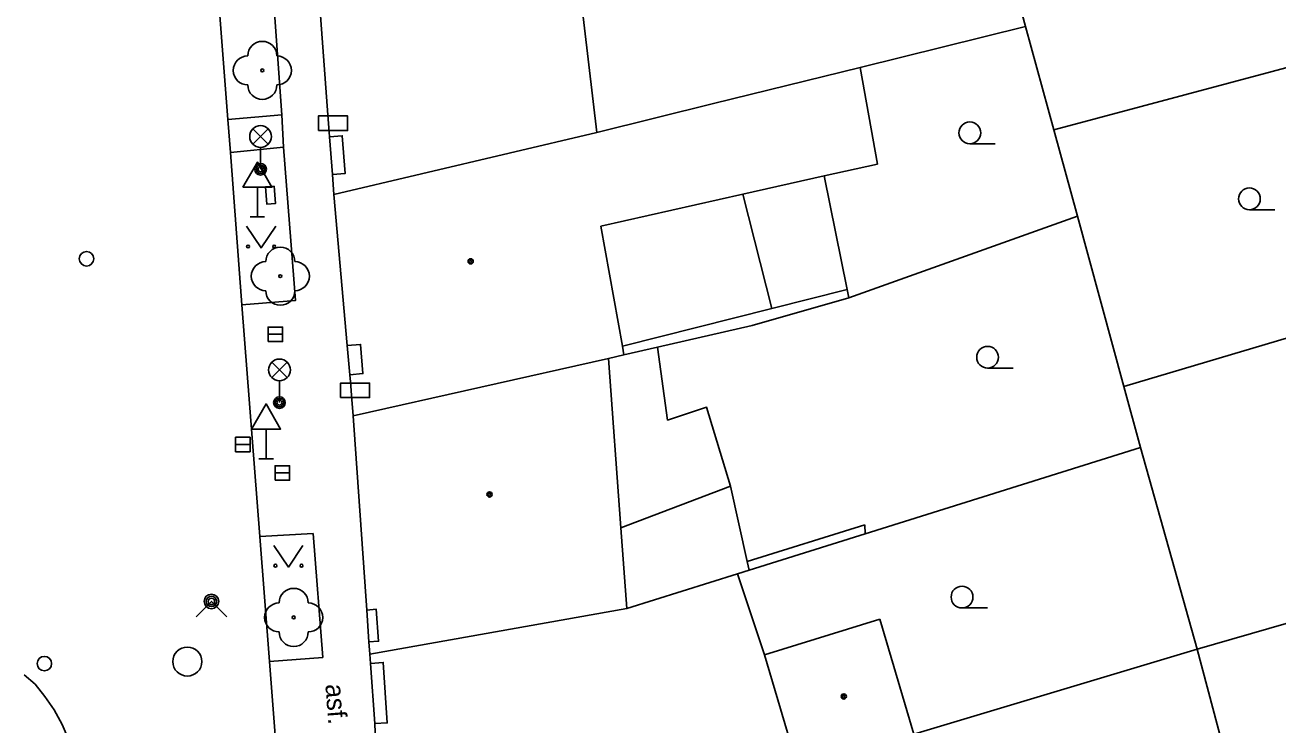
# Model space of a CAD drawing. Extents: x -596229 to -595156, y -1161237 to -1159376.
# Drawn here: x -596080.45 to -596037.33, y -1161100.03 to -1161075.95 of the extents above; entities that cross this region are included whole.
import ezdxf

# ---------------------------------------------------------------- set-up
doc = ezdxf.new("R2010")
doc.units = 0
for name, color, linetype in [('DOP - kresba z DSPS bez souradnic', 7, 'Continuous'), ('DOP - rozhrani ploch obecne', 7, 'Continuous'), ('Level 22', 7, 'Continuous'), ('Level 24', 7, 'Continuous'), ('Level 26', 7, 'Continuous'), ('Level 27', 7, 'Continuous'), ('Level 31', 7, 'Continuous'), ('Level 33', 7, 'Continuous'), ('Level 34', 7, 'Continuous'), ('Level 36', 7, 'Continuous'), ('Level 39', 7, 'Continuous'), ('slaboproud - povrch.  znaky a tel. budka skut. velikost', 7, 'Continuous'), ('TM - budovy zdene_ betonove - NP', 7, 'Continuous'), ('TM - budovy zdene_ betonove - VP', 7, 'Continuous'), ('TM - chodniky - VP', 7, 'Continuous'), ('TM - komunikace - VP', 7, 'Continuous'), ('TM - letecke snimky - pomocna linie', 7, 'Continuous'), ('TM - popis povrchu', 7, 'Continuous'), ('TM - rozhrani mezi zpev. plochami mezi sebou - VP', 7, 'Continuous')]:
    doc.layers.add(name, color=color, linetype=linetype)

msp = doc.modelspace()

# ---------------------------------------------------------------- linework, layer by layer
at = {"layer": 'DOP - kresba z DSPS bez souradnic'}
for points in [[(-596054.74, -1161085.7), (-596052.15, -1161085.05)], [(-596059.89, -1161087), (-596054.74, -1161085.7)], [(-596059.94, -1161093.25), (-596056.17, -1161091.81)], [(-596056.17, -1161091.81), (-596055.59, -1161094.41)], [(-596055.59, -1161094.41), (-596051.55, -1161093.14)], [(-596055.52, -1161094.7), (-596055.59, -1161094.41)]]:
    msp.add_lwpolyline(points, dxfattribs=at)
at = {"layer": 'DOP - rozhrani ploch obecne'}
for points in [[(-596046.01, -1161076), (-596046.49, -1161074.25)], [(-596051.71, -1161077.41), (-596046.01, -1161076)], [(-596046.01, -1161076), (-596045.04, -1161079.55)], [(-596045.04, -1161079.55), (-596034.52, -1161076.74)], [(-596045.04, -1161079.55), (-596044.23, -1161082.52)], [(-596052.94, -1161081.14), (-596052.15, -1161085.05)], [(-596044.23, -1161082.52), (-596052.09, -1161085.34)], [(-596042.63, -1161088.38), (-596044.23, -1161082.52)], [(-596052.15, -1161085.05), (-596052.09, -1161085.34)], [(-596031.63, -1161085.12), (-596042.63, -1161088.38)], [(-596052.09, -1161085.34), (-596055.42, -1161086.29), (-596058.68, -1161087.03)], [(-596058.68, -1161087.03), (-596059.84, -1161087.29)], [(-596042.06, -1161090.48), (-596042.63, -1161088.38)], [(-596051.53, -1161093.45), (-596042.06, -1161090.48)], [(-596042.06, -1161090.48), (-596040.11, -1161097.42)], [(-596055.52, -1161094.7), (-596051.53, -1161093.45)], [(-596051.53, -1161093.45), (-596051.55, -1161093.14)], [(-596027.86, -1161093.89), (-596040.11, -1161097.42)], [(-596055.93, -1161094.83), (-596055.52, -1161094.7)], [(-596040.11, -1161097.42), (-596049.86, -1161100.35)], [(-596040.11, -1161097.42), (-596037.75, -1161106.28)]]:
    msp.add_lwpolyline(points, dxfattribs=at)
at = {"layer": 'Level 22'}
for centre in [(-596072.28, -1161077.51), (-596071.66, -1161084.59), (-596071.2, -1161096.33)]:
    msp.add_circle(centre, 0.05, dxfattribs=at)
for centre, start, end in [((-596072.28, -1161077.01), 0, 180), ((-596072.78, -1161077.51), 90, 270), ((-596071.78, -1161077.51), 270, 90), ((-596072.28, -1161078.01), 180, 0), ((-596071.66, -1161084.09), 0, 180), ((-596072.16, -1161084.59), 90, 270), ((-596071.16, -1161084.59), 270, 90), ((-596071.66, -1161085.09), 180, 0), ((-596071.2, -1161095.83), 0, 180), ((-596071.7, -1161096.33), 90, 270), ((-596070.7, -1161096.33), 270, 90), ((-596071.2, -1161096.83), 180, 0)]:
    msp.add_arc(centre, 0.5, start, end, dxfattribs=at)
at = {"layer": 'Level 24'}
for points in [[(-596070.347, -1161079.578), (-596069.347, -1161079.578), (-596069.347, -1161079.078), (-596070.347, -1161079.078)], [(-596069.587, -1161088.768), (-596068.587, -1161088.768), (-596068.587, -1161088.268), (-596069.587, -1161088.268)]]:
    msp.add_lwpolyline(points, close=True, dxfattribs=at)
at = {"layer": 'Level 26'}
for centre in [(-596078.33, -1161083.99), (-596079.78, -1161097.92)]:
    msp.add_circle(centre, 0.25, dxfattribs=at)
at = {"layer": 'Level 27'}
for p, q in [((-596072.08, -1161086.59), (-596071.58, -1161086.59)), ((-596073.2, -1161090.38), (-596072.7, -1161090.38)), ((-596071.84, -1161091.36), (-596071.34, -1161091.36))]:
    msp.add_line(p, q, dxfattribs=at)
for points in [[(-596072.08, -1161086.84), (-596071.58, -1161086.84), (-596071.58, -1161086.34), (-596072.08, -1161086.34)], [(-596073.2, -1161090.63), (-596072.7, -1161090.63), (-596072.7, -1161090.13), (-596073.2, -1161090.13)], [(-596071.84, -1161091.61), (-596071.34, -1161091.61), (-596071.34, -1161091.11), (-596071.84, -1161091.11)]]:
    msp.add_lwpolyline(points, close=True, dxfattribs=at)
msp.add_circle((-596074.86, -1161097.85), 0.5, dxfattribs=at)
at = {"layer": 'Level 31'}
msp.add_lwpolyline([(-596074.56, -1161096.31), (-596074.03, -1161095.78), (-596073.5, -1161096.31)], dxfattribs=at)
for radius in [0.25, 0.18, 0.11]:
    msp.add_circle((-596074.03, -1161095.78), radius, dxfattribs=at)
at = {"layer": 'Level 33'}
for p, q in [((-596072.605, -1161080.05), (-596072.075, -1161079.52)), ((-596072.605, -1161079.52), (-596072.075, -1161080.05)), ((-596072.34, -1161080.16), (-596072.34, -1161080.91)), ((-596071.955, -1161088.08), (-596071.425, -1161087.55)), ((-596071.955, -1161087.55), (-596071.425, -1161088.08)), ((-596071.69, -1161088.19), (-596071.69, -1161088.94))]:
    msp.add_line(p, q, dxfattribs=at)
for centre, radius in [((-596072.34, -1161079.785), 0.375), ((-596072.34, -1161080.91), 0.2), ((-596072.34, -1161080.91), 0.145), ((-596072.34, -1161080.91), 0.0876), ((-596071.69, -1161087.815), 0.375), ((-596071.69, -1161088.94), 0.2), ((-596071.69, -1161088.94), 0.145), ((-596071.69, -1161088.94), 0.0876)]:
    msp.add_circle(centre, radius, dxfattribs=at)
at = {"layer": 'Level 34'}
for p, q in [((-596072.45, -1161081.532), (-596072.45, -1161082.55)), ((-596072.7, -1161082.55), (-596072.2, -1161082.55)), ((-596072.15, -1161089.852), (-596072.15, -1161090.87)), ((-596072.4, -1161090.87), (-596071.9, -1161090.87))]:
    msp.add_line(p, q, dxfattribs=at)
for points in [[(-596072.95, -1161081.532), (-596071.95, -1161081.532), (-596072.45, -1161080.666)], [(-596072.65, -1161089.852), (-596071.65, -1161089.852), (-596072.15, -1161088.986)]]:
    msp.add_lwpolyline(points, close=True, dxfattribs=at)
at = {"layer": 'Level 36'}
for p, q in [((-596047.93, -1161080.035), (-596047.055, -1161080.035)), ((-596038.31, -1161082.305), (-596037.435, -1161082.305)), ((-596047.32, -1161087.755), (-596046.445, -1161087.755)), ((-596048.2, -1161096.005), (-596047.325, -1161096.005))]:
    msp.add_line(p, q, dxfattribs=at)
for points in [[(-596072.82, -1161082.87), (-596072.32, -1161083.62), (-596071.82, -1161082.87)], [(-596071.88, -1161093.85), (-596071.38, -1161094.6), (-596070.88, -1161093.85)]]:
    msp.add_lwpolyline(points, dxfattribs=at)
for centre, radius in [((-596047.93, -1161079.66), 0.375), ((-596038.31, -1161081.93), 0.375), ((-596072.77, -1161083.57), 0.05), ((-596071.871, -1161083.57), 0.05), ((-596047.32, -1161087.38), 0.375), ((-596071.83, -1161094.55), 0.05), ((-596070.931, -1161094.55), 0.05), ((-596048.2, -1161095.63), 0.375)]:
    msp.add_circle(centre, radius, dxfattribs=at)
at = {"layer": 'Level 39'}
for centre, radius in [((-596065.11, -1161084.08), 0.09), ((-596065.11, -1161084.08), 0.0398), ((-596064.46, -1161092.1), 0.09), ((-596064.46, -1161092.1), 0.0398), ((-596052.27, -1161099.05), 0.09), ((-596052.27, -1161099.05), 0.0398)]:
    msp.add_circle(centre, radius, dxfattribs=at)
at = {"layer": 'slaboproud - povrch.  znaky a tel. budka skut. velikost'}
msp.add_lwpolyline([(-596071.87, -1161081.49), (-596071.83, -1161082.09), (-596072.13, -1161082.11), (-596072.17, -1161081.51), (-596071.87, -1161081.49)], dxfattribs=at)
at = {"layer": 'TM - budovy zdene_ betonove - NP'}
for points in [[(-596069.97, -1161079.8), (-596069.53, -1161079.76), (-596069.43, -1161081.06), (-596069.87, -1161081.09)], [(-596069.36, -1161086.98), (-596068.9, -1161086.94), (-596068.82, -1161087.94), (-596069.27, -1161087.98)], [(-596068.68, -1161096.08), (-596068.36, -1161096.05), (-596068.28, -1161097.15), (-596068.61, -1161097.17)], [(-596068.56, -1161097.91), (-596068.12, -1161097.88), (-596067.98, -1161099.96), (-596068.41, -1161099.98)]]:
    msp.add_lwpolyline(points, dxfattribs=at)
at = {"layer": 'TM - budovy zdene_ betonove - VP'}
for points in [[(-596061.89, -1161070.13), (-596060.77, -1161079.65)], [(-596070.65, -1161070.64), (-596070.02, -1161079.04), (-596069.98, -1161079.64), (-596069.97, -1161079.8)], [(-596056.75, -1161078.65), (-596051.71, -1161077.41)], [(-596051.71, -1161077.41), (-596051.11, -1161080.74)], [(-596060.77, -1161079.65), (-596056.75, -1161078.65)], [(-596069.82, -1161081.78), (-596060.77, -1161079.65)], [(-596069.97, -1161079.8), (-596069.87, -1161081.09)], [(-596051.11, -1161080.74), (-596052.94, -1161081.14)], [(-596069.87, -1161081.09), (-596069.82, -1161081.78)], [(-596052.94, -1161081.14), (-596055.74, -1161081.77)], [(-596069.82, -1161081.78), (-596069.36, -1161086.98)], [(-596055.74, -1161081.77), (-596060.63, -1161082.87)], [(-596060.63, -1161082.87), (-596059.89, -1161087)], [(-596069.36, -1161086.98), (-596069.27, -1161087.98)], [(-596059.89, -1161087), (-596059.84, -1161087.29)], [(-596060.37, -1161087.42), (-596069.15, -1161089.4)], [(-596059.84, -1161087.29), (-596060.37, -1161087.42)], [(-596060.37, -1161087.42), (-596059.94, -1161093.25)], [(-596069.27, -1161087.98), (-596069.25, -1161088.23), (-596069.2, -1161088.83), (-596069.15, -1161089.4)], [(-596069.15, -1161089.4), (-596068.68, -1161096.08)], [(-596059.94, -1161093.25), (-596059.73, -1161096.02)], [(-596059.73, -1161096.02), (-596055.93, -1161094.83)], [(-596055, -1161097.62), (-596055.93, -1161094.83)], [(-596068.58, -1161097.59), (-596059.73, -1161096.02)], [(-596068.68, -1161096.08), (-596068.61, -1161097.17)], [(-596051.03, -1161096.39), (-596055, -1161097.62)], [(-596049.86, -1161100.35), (-596051.03, -1161096.39)], [(-596068.61, -1161097.17), (-596068.58, -1161097.59)], [(-596068.58, -1161097.59), (-596068.56, -1161097.91)], [(-596055, -1161097.62), (-596053.84, -1161101.53)], [(-596068.56, -1161097.91), (-596068.41, -1161099.98)], [(-596068.41, -1161099.98), (-596068.41, -1161100.04), (-596068.37, -1161100.64), (-596068.06, -1161104.87)]]:
    msp.add_lwpolyline(points, dxfattribs=at)
at = {"layer": 'TM - chodniky - VP'}
for points in [[(-596072.21, -1161070.72), (-596071.61, -1161079.04)], [(-596071.61, -1161079.04), (-596073.47, -1161079.2)], [(-596071.55, -1161080.15), (-596073.38, -1161080.34)], [(-596072.98, -1161085.57), (-596071.14, -1161085.43), (-596071.55, -1161080.15)], [(-596070.2, -1161097.71), (-596070.53, -1161093.44)], [(-596072.03, -1161097.85), (-596070.2, -1161097.71)]]:
    msp.add_lwpolyline(points, dxfattribs=at)
at = {"layer": 'TM - komunikace - VP'}
for points in [[(-596074.1, -1161070.99), (-596073.47, -1161079.2)], [(-596073.47, -1161079.2), (-596073.38, -1161080.34)], [(-596073.38, -1161080.34), (-596072.98, -1161085.57)], [(-596072.98, -1161085.57), (-596072.36, -1161093.55)], [(-596072.36, -1161093.55), (-596072.03, -1161097.85)], [(-596072.03, -1161097.85), (-596071.63, -1161103.08)], [(-596080.48, -1161098.3), (-596080.1, -1161098.63), (-596079.76, -1161099.05), (-596079.44, -1161099.51), (-596079.17, -1161100.01), (-596078.96, -1161100.5), (-596078.82, -1161100.97), (-596078.7, -1161101.45), (-596078.65, -1161101.93), (-596078.63, -1161102.47)]]:
    msp.add_lwpolyline(points, dxfattribs=at)
at = {"layer": 'TM - letecke snimky - pomocna linie'}
for points in [[(-596054.74, -1161085.7), (-596055.74, -1161081.77)], [(-596058.68, -1161087.03), (-596058.33, -1161089.54), (-596056.99, -1161089.1), (-596056.17, -1161091.81)], [(-596070.53, -1161093.44), (-596072.36, -1161093.55)]]:
    msp.add_lwpolyline(points, dxfattribs=at)
at = {"layer": 'TM - rozhrani mezi zpev. plochami mezi sebou - VP'}
msp.add_lwpolyline([(-596071.61, -1161079.04), (-596071.55, -1161080.15)], dxfattribs=at)

# ---------------------------------------------------------------- texts
at = {"layer": 'TM - popis povrchu'}
msp.add_text('asf.', height=0.65, rotation=274.37, dxfattribs=at).set_placement((-596070.11, -1161098.64))

doc.saveas('drawing.dxf')
